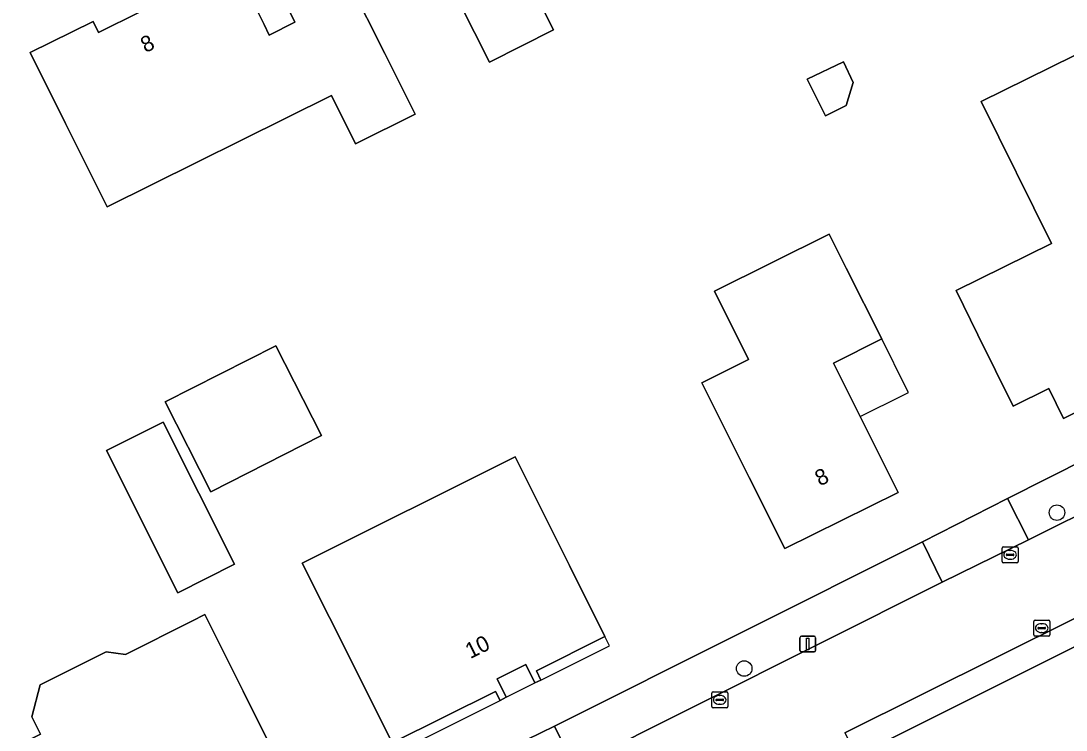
# Model space of a CAD drawing. Extents: x 157320 to 158835, y 386650 to 388491.
# Drawn here: x 158357.1 to 158423, y 387061.7 to 387106.4 of the extents above; entities that cross this region are included whole.
import ezdxf

# ---------------------------------------------------------------- set-up
doc = ezdxf.new("R2010")
doc.units = 0
for name, color, linetype in [('IMGEO_Berm_groen', 7, 'Continuous'), ('IMGEO_Boom', 7, 'Continuous'), ('IMGEO_Erf', 7, 'Continuous'), ('IMGEO_Groenvoorziening', 7, 'Continuous'), ('IMGEO_Kolk', 7, 'Continuous'), ('IMGEO_Lichtmast', 7, 'Continuous'), ('IMGEO_Pand', 7, 'Continuous'), ('IMGEO_Pand_nummerreeks', 7, 'Continuous'), ('IMGEO_Pand_overbouw', 7, 'Continuous'), ('IMGEO_Rijbaan_lokaal_gesloten', 7, 'Continuous'), ('IMGEO_Voetpad_open', 7, 'Continuous')]:
    doc.layers.add(name, color=color, linetype=linetype)

msp = doc.modelspace()

# ---------------------------------------------------------------- linework, layer by layer
at = {"layer": 'IMGEO_Berm_groen'}
for points in [[(158424.39, 387078.844), (158419.301, 387076.281), (158420.621, 387073.677), (158425.687, 387076.2)], [(158415.179, 387070.996), (158413.936, 387073.552), (158390.827, 387061.949), (158390.738, 387061.906), (158392.005, 387059.378)]]:
    msp.add_lwpolyline(points, close=True, dxfattribs=at)
at = {"layer": 'IMGEO_Boom'}
for centre in [(158422.423, 387075.385), (158402.7, 387065.551)]:
    msp.add_circle(centre, 0.489, dxfattribs=at)
at = {"layer": 'IMGEO_Erf'}
for points in [[(158382.834, 387111.335), (158380.582, 387115.799), (158385.901, 387118.455), (158385.142, 387119.975), (158390.452, 387122.629), (158391.208, 387121.104), (158393.673, 387116.132), (158397.293, 387117.927), (158399.535, 387113.459), (158400.1, 387112.333), (158390.003, 387107.165), (158390.669, 387105.829), (158386.638, 387103.795)], [(158376.677, 387101.698), (158362.524, 387094.667), (158359.905, 387099.926), (158357.677, 387104.401), (158361.647, 387106.367), (158361.991, 387105.662), (158364.608, 387106.974), (158364.272, 387107.675), (158365.869, 387108.502), (158365.699, 387108.887), (158366.47, 387109.266), (158366.703, 387108.785), (158369.815, 387110.353), (158370.198, 387110.637), (158372.428, 387106.159), (158372.757, 387105.499), (158374.375, 387106.308), (158374.051, 387106.962), (158377.798, 387108.817), (158380.035, 387104.346), (158381.958, 387100.503), (158378.19, 387098.652)], [(158408.953, 387103.82), (158409.581, 387102.513), (158409.134, 387101.06), (158407.827, 387100.409), (158406.673, 387102.724)], [(158417.639, 387101.32), (158419.041, 387102.006), (158423.532, 387104.204), (158425.199, 387100.845), (158428.558, 387102.511), (158428.906, 387101.727), (158429.607, 387101.455), (158430.726, 387099.219), (158430.476, 387098.535), (158432.789, 387093.861), (158433.471, 387093.637), (158433.225, 387092.962), (158433.67, 387092.045), (158432.735, 387091.577), (158431.985, 387089.333), (158432.432, 387088.438), (158428.621, 387086.535), (158429.561, 387084.659), (158422.829, 387081.328), (158421.898, 387083.215), (158419.652, 387082.106), (158417.439, 387086.59), (158416.061, 387089.383), (158422.08, 387092.354)], [(158408.061, 387092.953), (158409.134, 387090.808), (158411.371, 387086.336), (158408.331, 387084.815), (158410.02, 387081.439), (158412.411, 387076.661), (158405.252, 387073.119), (158403.017, 387077.592), (158400.033, 387083.565), (158402.979, 387085.037), (158400.829, 387089.34)], [(158373.165, 387085.909), (158376.045, 387080.249), (158369.075, 387076.702), (158366.195, 387082.362)], [(158366.06, 387081.091), (158370.558, 387072.126), (158366.982, 387070.332), (158362.485, 387079.298)], [(158388.268, 387078.893), (158391.685, 387072.039), (158393.916, 387067.564), (158389.603, 387065.402), (158389.884, 387064.825), (158389.504, 387064.647), (158388.928, 387065.804), (158387.121, 387064.893), (158387.697, 387063.736), (158387.305, 387063.54), (158387.013, 387064.1), (158380.508, 387060.865), (158378.27, 387065.337), (158374.837, 387072.198)], [(158358.32, 387061.417), (158357.777, 387062.505), (158358.299, 387064.527), (158362.475, 387066.609), (158363.694, 387066.444), (158367.879, 387068.545), (158368.683, 387068.949), (158370.682, 387064.961), (158371.103, 387064.121), (158373.344, 387059.651), (158369.249, 387057.598), (158369.921, 387056.257), (158367.895, 387055.248), (158366.614, 387055.687), (158366.159, 387054.371), (158364.17, 387053.352), (158363.5, 387054.706), (158359.678, 387052.782), (158357.445, 387057.256), (158355.956, 387060.238)]]:
    msp.add_lwpolyline(points, close=True, dxfattribs=at)
for points in [[(158389.023, 387061.076), (158390.738, 387061.906), (158390.827, 387061.949), (158413.936, 387073.552), (158419.301, 387076.281), (158424.39, 387078.844), (158430.765, 387081.685), (158434.689, 387083.589), (158435.387, 387083.928), (158436.524, 387084.635), (158436.793, 387084.15), (158437.805, 387084.772)], [(158424.326, 387067.316), (158409.775, 387060.049)]]:
    msp.add_lwpolyline(points, dxfattribs=at)
at = {"layer": 'IMGEO_Groenvoorziening'}
msp.add_lwpolyline([(158424.326, 387067.316), (158423.604, 387068.756), (158409.052, 387061.498), (158409.775, 387060.049)], close=True, dxfattribs=at)
at = {"layer": 'IMGEO_Kolk'}
for p, q in [((158418.967, 387072.296), (158418.967, 387073.148)), ((158419.042, 387073.222), (158419.894, 387073.222)), ((158419.226, 387072.716), (158419.226, 387072.728)), ((158419.664, 387072.679), (158419.266, 387072.679)), ((158419.269, 387072.765), (158419.667, 387072.765)), ((158419.455, 387073.002), (158419.48, 387073.002)), ((158419.71, 387072.728), (158419.71, 387072.716)), ((158419.968, 387073.148), (158419.968, 387072.296)), ((158419.894, 387072.222), (158419.042, 387072.222)), ((158419.478, 387072.442), (158419.453, 387072.442)), ((158420.962, 387067.674), (158420.962, 387068.526)), ((158421.037, 387068.6), (158421.889, 387068.6)), ((158421.221, 387068.094), (158421.221, 387068.106)), ((158421.264, 387068.143), (158421.662, 387068.143)), ((158421.45, 387068.38), (158421.475, 387068.38)), ((158421.705, 387068.106), (158421.705, 387068.094)), ((158421.963, 387068.526), (158421.963, 387067.674)), ((158421.889, 387067.6), (158421.037, 387067.6)), ((158421.659, 387068.057), (158421.261, 387068.057)), ((158421.473, 387067.82), (158421.448, 387067.82)), ((158400.658, 387063.148), (158400.658, 387064)), ((158400.733, 387064.074), (158401.585, 387064.074)), ((158400.917, 387063.568), (158400.917, 387063.58)), ((158401.355, 387063.531), (158400.957, 387063.531)), ((158400.96, 387063.617), (158401.358, 387063.617)), ((158401.146, 387063.854), (158401.171, 387063.854)), ((158401.401, 387063.58), (158401.401, 387063.568)), ((158401.659, 387064), (158401.659, 387063.148)), ((158401.585, 387063.074), (158400.733, 387063.074)), ((158401.169, 387063.294), (158401.144, 387063.294))]:
    msp.add_line(p, q, dxfattribs=at)
for points in [[(158418.967, 387072.296), (158418.967, 387073.148)], [(158419.042, 387073.222), (158419.894, 387073.222)], [(158419.968, 387073.148), (158419.968, 387072.296)], [(158419.894, 387072.222), (158419.042, 387072.222)], [(158420.962, 387067.674), (158420.962, 387068.526)], [(158421.037, 387068.6), (158421.889, 387068.6)], [(158421.963, 387068.526), (158421.963, 387067.674)], [(158421.889, 387067.6), (158421.037, 387067.6)], [(158400.658, 387063.148), (158400.658, 387064)], [(158400.733, 387064.074), (158401.585, 387064.074)], [(158401.659, 387064), (158401.659, 387063.148)], [(158401.585, 387063.074), (158400.733, 387063.074)]]:
    msp.add_lwpolyline(points, dxfattribs=at)
for centre, radius, start, end in [((158419.044, 387073.146), 0.0765, 91.55205, 178.44795), ((158419.044, 387073.146), 0.0765, 91.55205, 178.44795), ((158419.266, 387072.725), 0.0403, 85.87752, 175.75265), ((158419.263, 387072.715), 0.0366, 178.93798, 274.71019), ((158419.667, 387072.722), 0.043, 264.86636, 352.45326), ((158419.671, 387072.727), 0.0386, 1.73085, 96.63898), ((158419.892, 387073.146), 0.0765, 1.55205, 88.44795), ((158419.892, 387073.146), 0.0765, 1.55205, 88.44795), ((158419.044, 387072.298), 0.0765, 181.55205, 268.44795), ((158419.044, 387072.298), 0.0765, 181.55205, 268.44795), ((158419.892, 387072.298), 0.0765, 271.55205, 358.44795), ((158419.892, 387072.298), 0.0765, 271.55205, 358.44795), ((158421.039, 387068.524), 0.0765, 91.55205, 178.44795), ((158421.039, 387068.524), 0.0765, 91.55205, 178.44795), ((158421.261, 387068.103), 0.0403, 85.87752, 175.75265), ((158421.258, 387068.093), 0.0366, 178.93798, 274.71019), ((158421.662, 387068.1), 0.043, 264.86636, 352.45326), ((158421.666, 387068.105), 0.0386, 1.73085, 96.63898), ((158421.887, 387068.524), 0.0765, 1.55205, 88.44795), ((158421.887, 387068.524), 0.0765, 1.55205, 88.44795), ((158421.039, 387067.676), 0.0765, 181.55205, 268.44795), ((158421.039, 387067.676), 0.0765, 181.55205, 268.44795), ((158421.887, 387067.676), 0.0765, 271.55205, 358.44795), ((158421.887, 387067.676), 0.0765, 271.55205, 358.44795), ((158400.735, 387063.998), 0.0765, 91.55205, 178.44795), ((158400.735, 387063.998), 0.0765, 91.55205, 178.44795), ((158400.957, 387063.577), 0.0403, 85.87752, 175.75265), ((158400.954, 387063.567), 0.0366, 178.93798, 274.71019), ((158401.358, 387063.574), 0.043, 264.86636, 352.45326), ((158401.362, 387063.579), 0.0386, 1.73085, 96.63898), ((158401.583, 387063.998), 0.0765, 1.55205, 88.44795), ((158401.583, 387063.998), 0.0765, 1.55205, 88.44795), ((158400.735, 387063.15), 0.0765, 181.55205, 268.44795), ((158400.735, 387063.15), 0.0765, 181.55205, 268.44795), ((158401.583, 387063.15), 0.0765, 271.55205, 358.44795), ((158401.583, 387063.15), 0.0765, 271.55205, 358.44795)]:
    msp.add_arc(centre, radius, start, end, dxfattribs=at)
for centre, major_axis, ratio, start_param, end_param in [((158419.454, 387072.722), (-0.387, 0.002), 0.722429, 4.712389, 7.853982), ((158419.479, 387072.722), (-0.39, 0.002), 0.717154, 1.570796, 4.712389), ((158421.449, 387068.1), (-0.387, 0.002), 0.722429, 4.712389, 7.853982), ((158421.474, 387068.1), (-0.39, 0.002), 0.717154, 1.570796, 4.712389), ((158401.145, 387063.574), (-0.387, 0.002), 0.722429, 4.712389, 7.853982), ((158401.17, 387063.574), (-0.39, 0.002), 0.717154, 1.570796, 4.712389)]:
    msp.add_ellipse(centre, major_axis=major_axis, ratio=ratio, start_param=start_param, end_param=end_param, dxfattribs=at)
at = {"layer": 'IMGEO_Lichtmast'}
for p, q in [((158406.213, 387066.697), (158406.213, 387067.497)), ((158406.213, 387067.497), (158406.213, 387066.697)), ((158406.313, 387067.597), (158407.103, 387067.597)), ((158407.103, 387067.597), (158406.313, 387067.597)), ((158407.203, 387067.497), (158407.203, 387066.697)), ((158407.203, 387066.697), (158407.203, 387067.497)), ((158407.103, 387066.597), (158406.313, 387066.597)), ((158406.313, 387066.597), (158407.103, 387066.597))]:
    msp.add_line(p, q, dxfattribs=at)
msp.add_lwpolyline([(158406.633, 387067.472), (158406.783, 387067.472), (158406.783, 387066.722), (158406.633, 387066.722), (158406.633, 387067.472)], dxfattribs=at)
for centre, start, end in [((158406.313, 387067.497), 90, 180), ((158406.313, 387067.497), 90, 180), ((158407.103, 387067.497), 0, 90), ((158407.103, 387067.497), 360, 90), ((158406.313, 387066.697), 180, 270), ((158406.313, 387066.697), 180, 270), ((158407.103, 387066.697), 270, 0), ((158407.103, 387066.697), 270, 0)]:
    msp.add_arc(centre, 0.1, start, end, dxfattribs=at)
at = {"layer": 'IMGEO_Pand'}
for points in [[(158399.535, 387113.459), (158397.293, 387117.927), (158393.673, 387116.132), (158391.208, 387121.104), (158390.452, 387122.629), (158385.142, 387119.975), (158385.901, 387118.455), (158380.582, 387115.799), (158382.834, 387111.335), (158386.638, 387103.795), (158390.669, 387105.829), (158390.003, 387107.165), (158400.1, 387112.333)], [(158372.428, 387106.159), (158370.198, 387110.637), (158369.815, 387110.353), (158366.703, 387108.785), (158366.47, 387109.266), (158365.699, 387108.887), (158365.869, 387108.502), (158364.272, 387107.675), (158364.608, 387106.974), (158361.991, 387105.662), (158361.647, 387106.367), (158357.677, 387104.401), (158359.905, 387099.926), (158362.524, 387094.667), (158376.677, 387101.698), (158378.19, 387098.652), (158381.958, 387100.503), (158380.035, 387104.346), (158377.798, 387108.817), (158374.051, 387106.962), (158374.375, 387106.308), (158372.757, 387105.499)], [(158407.827, 387100.409), (158409.134, 387101.06), (158409.581, 387102.513), (158408.953, 387103.82), (158406.673, 387102.724)], [(158419.652, 387082.106), (158421.898, 387083.215), (158422.829, 387081.328), (158429.561, 387084.659), (158428.621, 387086.535), (158432.432, 387088.438), (158431.985, 387089.333), (158432.735, 387091.577), (158433.67, 387092.045), (158433.225, 387092.962), (158433.471, 387093.637), (158432.789, 387093.861), (158430.476, 387098.535), (158430.726, 387099.219), (158429.607, 387101.455), (158428.906, 387101.727), (158428.558, 387102.511), (158425.199, 387100.845), (158423.532, 387104.204), (158419.041, 387102.006), (158417.639, 387101.32), (158422.08, 387092.354), (158416.061, 387089.383), (158417.439, 387086.59)], [(158408.061, 387092.953), (158400.829, 387089.34), (158402.979, 387085.037), (158400.033, 387083.565), (158403.017, 387077.592), (158405.252, 387073.119), (158412.411, 387076.661), (158410.02, 387081.439), (158408.331, 387084.815), (158411.371, 387086.336), (158409.134, 387090.808)], [(158366.195, 387082.362), (158369.075, 387076.702), (158376.045, 387080.249), (158373.165, 387085.909)], [(158370.558, 387072.126), (158366.06, 387081.091), (158362.485, 387079.298), (158366.982, 387070.332)], [(158389.603, 387065.402), (158393.916, 387067.564), (158391.685, 387072.039), (158388.268, 387078.893), (158374.837, 387072.198), (158378.27, 387065.337), (158380.508, 387060.865), (158387.013, 387064.1), (158387.305, 387063.54), (158387.697, 387063.736), (158387.121, 387064.893), (158388.928, 387065.804), (158389.504, 387064.647), (158389.884, 387064.825)], [(158358.32, 387061.417), (158355.956, 387060.238), (158357.445, 387057.256), (158359.678, 387052.782), (158363.5, 387054.706), (158364.17, 387053.352), (158366.159, 387054.371), (158366.614, 387055.687), (158367.895, 387055.248), (158369.921, 387056.257), (158369.249, 387057.598), (158373.344, 387059.651), (158371.103, 387064.121), (158370.682, 387064.961), (158368.683, 387068.949), (158367.879, 387068.545), (158363.694, 387066.444), (158362.475, 387066.609), (158358.299, 387064.527), (158357.777, 387062.505)]]:
    msp.add_lwpolyline(points, close=True, dxfattribs=at)
at = {"layer": 'IMGEO_Pand_overbouw'}
for points in [[(158410.02, 387081.439), (158412.771, 387082.81), (158413.057, 387082.953), (158412.915, 387083.24), (158411.371, 387086.336), (158408.331, 387084.815)], [(158393.916, 387067.564), (158389.603, 387065.402), (158389.884, 387064.825), (158394.197, 387066.98)], [(158387.697, 387063.736), (158389.504, 387064.647), (158388.928, 387065.804), (158387.121, 387064.893)], [(158380.508, 387060.865), (158380.798, 387060.286), (158387.305, 387063.54), (158387.013, 387064.1)]]:
    msp.add_lwpolyline(points, close=True, dxfattribs=at)
at = {"layer": 'IMGEO_Rijbaan_lokaal_gesloten'}
msp.add_lwpolyline([(158409.052, 387061.498), (158423.604, 387068.756), (158429.312, 387071.639), (158440.383, 387077.163), (158437.835, 387082.27), (158435.854, 387081.276), (158431.993, 387079.333), (158425.687, 387076.2), (158420.621, 387073.677), (158415.179, 387070.996), (158392.005, 387059.378)], dxfattribs=at)
at = {"layer": 'IMGEO_Voetpad_open'}
for points in [[(158413.936, 387073.552), (158415.179, 387070.996), (158420.621, 387073.677), (158419.301, 387076.281)], [(158390.738, 387061.906), (158389.023, 387061.076), (158388.915, 387061.021), (158390.207, 387058.483), (158392.005, 387059.378)]]:
    msp.add_lwpolyline(points, close=True, dxfattribs=at)

# ---------------------------------------------------------------- texts
at = {"layer": 'IMGEO_Pand_nummerreeks'}
for s, rotation, p in [('8', 26.45904, (158364.954, 387104.359)), ('8', 26.32445, (158407.47, 387077.028)), ('10', 26.54796, (158385.431, 387066.142))]:
    msp.add_text(s, height=1, rotation=rotation, dxfattribs=at).set_placement(p)

doc.saveas('drawing.dxf')
